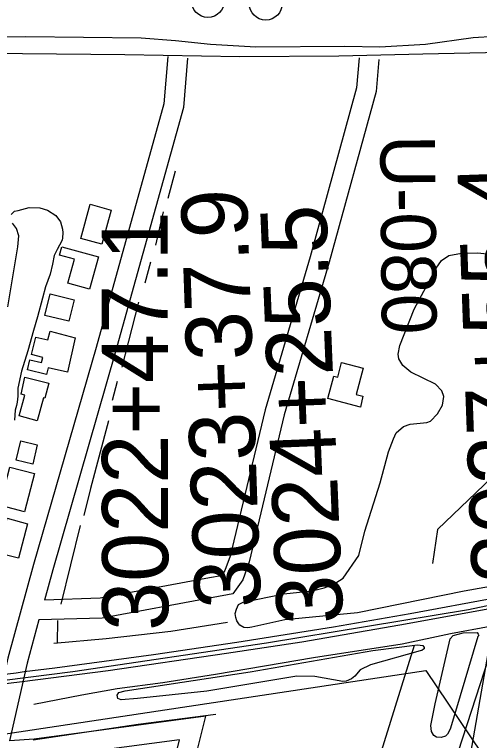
# Model space of a CAD drawing. Extents: x 3567028 to 3605064, y 510945 to 536587.
# Drawn here: x 3595827 to 3596531, y 520355 to 521455 of the extents above; entities that cross this region are included whole.
import ezdxf

# ---------------------------------------------------------------- set-up
doc = ezdxf.new("R2010")
doc.units = 0
for name, color, linetype in [('V-BLDG-OTLN', 7, 'Continuous'), ('V-LEVE-TOET', 7, 'Continuous'), ('V-RAIL-TRAK', 7, 'Continuous'), ('V-RIVR-RANG-IDEN', 7, 'Continuous'), ('V-ROAD-CNTR', 7, 'Continuous'), ('V-SITE-VEGE', 7, 'Continuous'), ('V-SURV-IDEN', 7, 'Continuous'), ('V-SURV-LINE', 7, 'Continuous'), ('V-TOPO-SHOR', 7, 'Continuous'), ('V-UTIL-LINE', 7, 'Continuous')]:
    doc.layers.add(name, color=color, linetype=linetype)

msp = doc.modelspace()

# ---------------------------------------------------------------- linework, layer by layer
at = {"layer": 'V-BLDG-OTLN'}
for points in [[(3595972.7, 521158.4), (3595958.9, 521107.2), (3595927.1, 521115.8), (3595941.1, 521167.6)], [(3595917.4, 521084.2), (3595894.8, 521090.5), (3595898.3, 521103.3), (3595953.6, 521087.9), (3595939.9, 521039), (3595907.3, 521048.1)], [(3595916.7, 521022.9), (3595908.6, 520990.2), (3595872.2, 520999.2), (3595880.3, 521031.8)], [(3595918.6, 520965), (3595906.9, 520913.2), (3595877.5, 520919.9), (3595875.1, 520909.8), (3595846.3, 520916.6), (3595849.9, 520931.8), (3595867.6, 520927.6), (3595869.5, 520935.6), (3595852.3, 520939.7), (3595858.7, 520966.4), (3595877.2, 520962), (3595880.4, 520975.4)], [(3596350.3, 520860.3), (3596301, 520873.5), (3596310, 520907.3), (3596316, 520905.7), (3596321.9, 520928), (3596354.8, 520919.3), (3596344.2, 520879.4), (3596354, 520876.8)], [(3595842.3, 520905.7), (3595878.4, 520896.6), (3595872.6, 520873.6), (3595870.2, 520874.3), (3595860.6, 520839.4), (3595833.5, 520846.9), (3595842.1, 520878.3), (3595836.5, 520879.8)], [(3595854, 520773.9), (3595829, 520779.7), (3595835.9, 520809), (3595860.8, 520803.1)], [(3595856.6, 520759.6), (3595841.4, 520701.5), (3595797.2, 520713), (3595805.3, 520744), (3595812.3, 520742.2), (3595819.4, 520769.3)], [(3595846.1, 520683.3), (3595832.5, 520631.1), (3595794.4, 520641.1), (3595799.3, 520659.6), (3595806.4, 520657.8), (3595815.3, 520692)]]:
    msp.add_lwpolyline(points, close=True, dxfattribs=at)
at = {"layer": 'V-LEVE-TOET'}
msp.add_lwpolyline([(3595215.7, 521473.5), (3595255.3, 521448.8), (3595288.9, 521435.4), (3595323.8, 521426.8), (3595389.5, 521419.1), (3595471.9, 521416.5), (3595565.2, 521415.7), (3595699, 521419.4), (3595843.4, 521421.7), (3596018.5, 521419.9), (3596070.1, 521415.9), (3596123.3, 521410), (3596192.2, 521406.2), (3596326.6, 521407.3), (3596379.8, 521406), (3596449.1, 521410.2), (3596521.1, 521420.5), (3596586.9, 521424.2)], dxfattribs=at)
at = {"layer": 'V-RAIL-TRAK'}
for points in [[(3594339.9, 520372.2), (3594461.8, 520371.9), (3594600.9, 520373.4), (3594702.8, 520375.9), (3594772.3, 520378), (3594919.2, 520382.4), (3595028.5, 520387.9), (3595132.1, 520393.4), (3595217.4, 520398.8), (3595260.8, 520402.1), (3595378.1, 520411.2), (3595491.8, 520421.5), (3595598.6, 520431.3), (3595718.4, 520444.5), (3595829.2, 520457.8), (3595841.3, 520459.5), (3595887.4, 520465.2), (3596037.2, 520485.6), (3596163, 520503.9), (3596309.6, 520527.1), (3596426, 520547.7), (3596556.7, 520571.5)], [(3596557.5, 520556.7), (3596410.2, 520529.8), (3596261.8, 520504.3), (3596147.6, 520486.7), (3595968.5, 520460.4), (3595837.9, 520443.8), (3595717.4, 520429.4), (3595527.4, 520409.1), (3595359, 520394.4), (3595213.7, 520383.7), (3595072.1, 520374.3), (3594925.7, 520367.1), (3594745.6, 520360.9), (3594563.4, 520357), (3594367, 520356.1), (3594235.3, 520357.2)]]:
    msp.add_lwpolyline(points, dxfattribs=at)
at = {"layer": 'V-ROAD-CNTR'}
for points in [[(3594261.4, 520359), (3594395.2, 520360.1), (3594656.7, 520361.9), (3594864.7, 520371.5), (3595065.1, 520380.1), (3595273.1, 520390.7), (3595565.7, 520419.6), (3595779.1, 520442.4), (3595914.6, 520459.5), (3596208.4, 520503.1), (3596513.9, 520553.8), (3596802.8, 520614.7), (3597128.1, 520688.2), (3597506.6, 520779.7), (3597772.6, 520851.8), (3598096.1, 520935.2), (3598568.7, 521055.7), (3598920.8, 521144.4), (3599299, 521242.4), (3600064.8, 521437.5), (3600622.7, 521576.9), (3601076.2, 521691.5), (3601534, 521807.1)], [(3593868.7, 521507), (3594352.6, 521504.1), (3594731.7, 521496.8), (3594902.3, 521494.4), (3594982.5, 521487.7), (3595039.8, 521481.2), (3595102.1, 521464.7), (3595173.3, 521441.9), (3595236.4, 521421.8), (3595304.9, 521407.2), (3595373.3, 521399.7), (3595547.7, 521397.7), (3595838.8, 521395.9), (3595993.5, 521394.7), (3596167.7, 521391.6), (3596317.9, 521392.5), (3596445.2, 521395.6), (3596824.1, 521403.4)], [(3596058.6, 521391.3), (3596052.9, 521319.5), (3595950.3, 520950.7), (3595855.5, 520621.6), (3595816.4, 520479.7), (3595787.4, 520352.9)], [(3596378.3, 521386.8), (3596374.4, 521338.6), (3596303.3, 521079.9), (3596235.1, 520848.5), (3596182, 520625.6), (3596172.2, 520598.6), (3596157.3, 520577.1), (3596127.4, 520571.7), (3595959.4, 520540.6), (3595863.5, 520537.7)], [(3596348.4, 521389.2), (3596344.7, 521343.8), (3596274.5, 521088.1), (3596206.1, 520856.2), (3596153.2, 520634.2), (3596145.3, 520612.5), (3596139.7, 520604.4), (3596122, 520601.3), (3595956.2, 520570.5), (3595871.8, 520567.9)], [(3596088.5, 521388.9), (3596082.5, 521314.3), (3595979.2, 520942.5), (3595884.4, 520613.5), (3595871.8, 520567.9)], [(3595863.5, 520537.7), (3595845.5, 520472.4), (3595818.7, 520354.8)], [(3595801.9, 519202.8), (3595809.9, 519239.4), (3595861, 519412.4), (3595928.7, 519681.2), (3595980.6, 519877), (3596044.2, 520096.9), (3596080.1, 520246.4), (3596116.3, 520391.9), (3595856.3, 520357.1), (3595818.7, 520354.8)], [(3595772.7, 519209.5), (3595780.8, 519246.8), (3595832, 519420.3), (3595899.6, 519688.7), (3595951.7, 519885), (3596015.2, 520104.6), (3596050.9, 520253.5), (3596076.5, 520356.3), (3595859.2, 520327.2), (3595811.7, 520324.3)]]:
    msp.add_lwpolyline(points, dxfattribs=at)
at = {"layer": 'V-SITE-VEGE'}
for points in [[(3595821.3, 521152.1), (3595826.5, 521157.1), (3595832.1, 521158.3), (3595848.9, 521162.5), (3595864.7, 521162.4), (3595876.7, 521158.6), (3595889.1, 521150.5), (3595896.3, 521140.9), (3595899.2, 521129.9), (3595899.5, 521124.4), (3595899.4, 521116.7), (3595898.7, 521113.4), (3595894.6, 521105.4), (3595890.9, 521099.2), (3595886.8, 521090.1), (3595884.1, 521076.9), (3595880.7, 521061.9), (3595873.5, 521042.6), (3595869, 521025.4), (3595861.4, 520996.9), (3595855.4, 520976.1), (3595846.7, 520945.4), (3595837.3, 520914.7), (3595831.6, 520889.1), (3595831.5, 520876.7), (3595830.7, 520867.9), (3595829.5, 520862.8), (3595827.7, 520855.8), (3595826.4, 520840.5)], [(3595816.5, 521012.3), (3595831.6, 521103.3), (3595833, 521119.7), (3595829.3, 521131), (3595823.2, 521138.7)], [(3596561.8, 520590.9), (3596507.8, 520581.1), (3596346.2, 520548.3), (3596235.7, 520537.9), (3596185.9, 520526.9), (3596179.7, 520525.7), (3596173.9, 520526.3), (3596167.9, 520529.8), (3596166.1, 520531.6), (3596163, 520536.2), (3596161.6, 520541.6), (3596160.9, 520547.4), (3596162.5, 520554.2), (3596165.8, 520561.2), (3596172.6, 520564.5), (3596234.4, 520577.5), (3596277.4, 520581.9), (3596295.4, 520586.2), (3596309, 520591.5), (3596324.5, 520600.9), (3596348.2, 520635.6), (3596357, 520672.2), (3596380.3, 520745.5), (3596392.8, 520792.7), (3596400.3, 520812.4), (3596404.4, 520821.2), (3596415.5, 520831), (3596425.9, 520834.3), (3596451, 520836.9), (3596456.5, 520838.7), (3596467.1, 520850.2), (3596474.5, 520863.4), (3596476.8, 520876.2), (3596473.9, 520884.7), (3596464.1, 520895), (3596426.9, 520913.3), (3596414.5, 520923.3), (3596408.7, 520933.2), (3596407.7, 520940.2), (3596410, 520953.4), (3596431.6, 521008.6), (3596465.4, 521070.5), (3596473.2, 521082.2), (3596484.3, 521089.8), (3596503.6, 521093.7), (3596528.2, 521093.8), (3596568.3, 521089.5)]]:
    msp.add_lwpolyline(points, dxfattribs=at)
for points in [[(3596528.5, 520512.6), (3596494.5, 520399.2), (3596486.2, 520372.2), (3596482.5, 520364.9), (3596479.2, 520361.6), (3596472.9, 520359.8), (3596465.9, 520359.9), (3596461.6, 520362.5), (3596457.9, 520368.7), (3596457.3, 520377.9), (3596463.8, 520410.5), (3596486.6, 520508.9), (3596490.7, 520514.4), (3596505.8, 520518.3), (3596527.4, 520518.5), (3596528.9, 520516.3), (3596529.6, 520514.1)], [(3596440.7, 520490.9), (3596365.6, 520469.9), (3596350.2, 520461.9), (3596342, 520452.8), (3596336.8, 520448.4), (3596328.7, 520445.2), (3596323.6, 520444.5), (3596281.5, 520452.2), (3596254.3, 520452.4), (3596118, 520429.7), (3596012.9, 520418.5), (3595987.9, 520416.5), (3595982.8, 520418.8), (3595981.8, 520423.9), (3595984.4, 520427.9), (3595993.9, 520430.4), (3596183.2, 520459.3), (3596369.1, 520491.5), (3596437.1, 520500.1), (3596444.8, 520498.9), (3596447, 520496), (3596446.9, 520494.1), (3596446.2, 520493.4), (3596443.6, 520491.6)]]:
    msp.add_lwpolyline(points, close=True, dxfattribs=at)
at = {"layer": 'V-SURV-LINE'}
for centre in [(3596119.5, 521475.7), (3596207, 521471.7)]:
    msp.add_circle(centre, 25, dxfattribs=at)
at = {"layer": 'V-TOPO-SHOR'}
for p, q in [((3596070, 521217.9), (3596058.7, 521176.5)), ((3596051.8, 521156.1), (3596040.1, 521105.4)), ((3596032.6, 521079.6), (3596023.7, 521048.2)), ((3596014.5, 521019.1), (3595988.9, 520920.9)), ((3595981.8, 520899.1), (3595974.5, 520870.4)), ((3595926.1, 520681), (3595896.5, 520561.5)), ((3595891.4, 520537), (3595891, 520502.8))]:
    msp.add_line(p, q, dxfattribs=at)
for points in [[(3595968.7, 520839.4), (3595941.8, 520737), (3595931.4, 520696.1)], [(3595855.8, 520410.3), (3595928.6, 520424.1), (3595982.1, 520433.7), (3596051, 520442.8), (3596131, 520455.7), (3596279.6, 520480.7), (3596413.7, 520501.3), (3596486.7, 520517.2), (3596607, 520539.5), (3596691.9, 520556.2), (3596741.2, 520567)], [(3595886.2, 520502.3), (3595965.5, 520509.6), (3596063.2, 520520.6), (3596149.1, 520534.5)], [(3596131.5, 520394.3), (3596013.6, 520379.1), (3595854.9, 520355.4)]]:
    msp.add_lwpolyline(points, dxfattribs=at)
at = {"layer": 'V-UTIL-LINE'}
for points in [[(3596327.8, 519244.7), (3596555.7, 520553.5), (3596608.7, 520856.4), (3596642.8, 521383.2), (3596692.8, 522850), (3596727.6, 524403.4), (3596836.4, 524401.6), (3596810.3, 524627.5), (3596703.2, 525545), (3596437.4, 527490.4), (3596297.3, 528599.7), (3596136.1, 529068.6), (3595798.6, 529823.1), (3595723.9, 529790.6), (3593807.5, 530393.4), (3590721.5, 531321.4), (3590641.1, 531392.9), (3586481.9, 532688.7), (3586460.6, 532628.9), (3586412.1, 532650), (3586126, 532775.2), (3585921.6, 532944.8), (3585269.7, 534343.3), (3585128.3, 534649.8)], [(3596643.1, 520842.9), (3596467.1, 520674.8), (3596459.4, 520623.5)], [(3599361.9, 517381.5), (3599253.3, 517550.7), (3599144.6, 517684), (3598801.1, 517874.5), (3597968.3, 518283.7), (3596650.6, 518975.6), (3596417.4, 519090.5), (3596166, 519189.8), (3596424.9, 520110.5), (3596559.2, 520523.7)], [(3596431.7, 520499.1), (3596072.9, 519346), (3595983.9, 519028.5), (3595942.5, 518820.2)], [(3595594.8, 520332.4), (3596449.3, 520461.1), (3596585, 520260.3)]]:
    msp.add_lwpolyline(points, dxfattribs=at)

# ---------------------------------------------------------------- texts
at = {"layer": 'V-RIVR-RANG-IDEN'}
msp.add_text('U-080', height=83, rotation=270.5233, dxfattribs=at).set_placement((3596380.3, 521272.2))
at = {"layer": 'V-SURV-IDEN'}
for s, rotation, p in [('3027+55.4', 92.0437, (3596619.6, 520596.5)), ('3023+37.9', 91.9588, (3596199.8, 520557)), ('3024+25.5', 92.3482, (3596324.4, 520533)), ('3022+47.1', 90.087, (3596059.4, 520521.2))]:
    msp.add_text(s, height=100, rotation=rotation, dxfattribs=at).set_placement(p)

doc.saveas('drawing.dxf')
